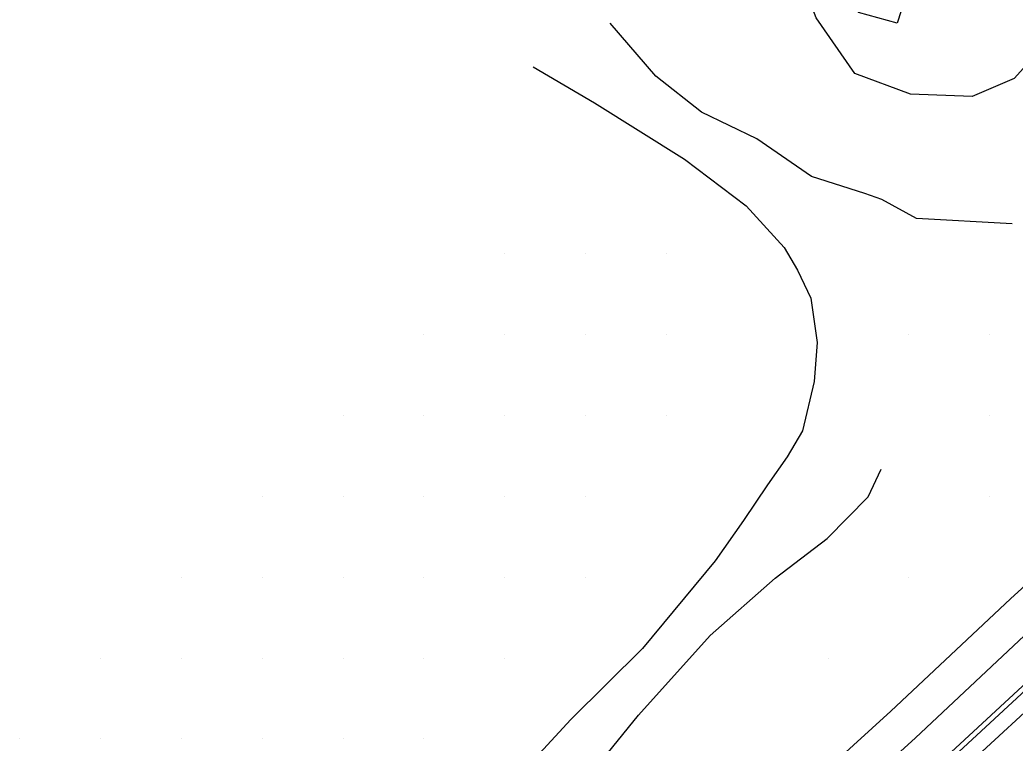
# Model space of a CAD drawing. Extents: x 1762120 to 1766775, y 709485 to 712965.
# Drawn here: x 1765865.2 to 1765988.4, y 709854.3 to 709943.8 of the extents above; entities that cross this region are included whole.
import ezdxf

# ---------------------------------------------------------------- set-up
doc = ezdxf.new("R2010")
doc.units = 0
for name, color, linetype in [('Exist DTM Drainline', 7, 'Continuous'), ('Exist DTM QL2 LIDAR Elevation Point', 7, 'Continuous'), ('Exist Roads Curbs', 7, 'Continuous'), ('Exist Roads EOP', 7, 'Continuous'), ('PH Exist DTM Breakline', 7, 'Continuous')]:
    doc.layers.add(name, color=color, linetype=linetype)

msp = doc.modelspace()

# ---------------------------------------------------------------- linework, layer by layer
at = {"layer": 'Exist DTM Drainline'}
msp.add_lwpolyline([(1766063.91, 709930.32), (1766057.7, 709923.91), (1766046.91, 709913.57), (1766035.87, 709903.4), (1766024.82, 709893.24), (1766013.96, 709883.22), (1766002.92, 709873.06), (1765991.91, 709862.88), (1765980.88, 709852.71), (1765969.86, 709842.54), (1765958.83, 709832.38), (1765947.96, 709822.35), (1765936.89, 709812.22), (1765925.7, 709802.24), (1765914.4, 709792.38), (1765903.2, 709782.7), (1765890.3, 709771.84), (1765886.07, 709769), (1765882.36, 709767.51), (1765878.45, 709766.47), (1765877.03, 709766.26), (1765873.04, 709766.01), (1765870.06, 709766.27), (1765868.89, 709766.51)], dxfattribs=at)
at = {"layer": 'Exist DTM QL2 LIDAR Elevation Point'}
for p, q in [((1765925.23, 709914.82), (1765925.23, 709914.82)), ((1765935.23, 709914.82), (1765935.23, 709914.82)), ((1765945.24, 709914.82), (1765945.24, 709914.82)), ((1765915.23, 709904.82), (1765915.23, 709904.82)), ((1765925.23, 709904.82), (1765925.23, 709904.82)), ((1765935.23, 709904.82), (1765935.23, 709904.82)), ((1765945.24, 709904.82), (1765945.24, 709904.82)), ((1765975.24, 709904.82), (1765975.24, 709904.82)), ((1765985.24, 709904.82), (1765985.24, 709904.82)), ((1765905.23, 709894.82), (1765905.23, 709894.82)), ((1765915.23, 709894.82), (1765915.23, 709894.82)), ((1765925.23, 709894.82), (1765925.23, 709894.82)), ((1765935.23, 709894.82), (1765935.23, 709894.82)), ((1765945.24, 709894.82), (1765945.24, 709894.82)), ((1765985.24, 709894.82), (1765985.24, 709894.82)), ((1765895.23, 709884.82), (1765895.23, 709884.82)), ((1765905.23, 709884.82), (1765905.23, 709884.82)), ((1765915.23, 709884.82), (1765915.23, 709884.82)), ((1765925.23, 709884.82), (1765925.23, 709884.82)), ((1765935.23, 709884.82), (1765935.23, 709884.82)), ((1765985.24, 709884.82), (1765985.24, 709884.82)), ((1765885.23, 709874.82), (1765885.23, 709874.82)), ((1765895.23, 709874.82), (1765895.23, 709874.82)), ((1765905.23, 709874.82), (1765905.23, 709874.82)), ((1765915.23, 709874.82), (1765915.23, 709874.82)), ((1765925.23, 709874.82), (1765925.23, 709874.82)), ((1765935.23, 709874.82), (1765935.23, 709874.82)), ((1765975.24, 709874.82), (1765975.24, 709874.82)), ((1765875.23, 709864.81), (1765875.23, 709864.81)), ((1765885.23, 709864.81), (1765885.23, 709864.81)), ((1765895.23, 709864.81), (1765895.23, 709864.81)), ((1765905.23, 709864.81), (1765905.23, 709864.81)), ((1765915.23, 709864.81), (1765915.23, 709864.81)), ((1765925.23, 709864.81), (1765925.23, 709864.81)), ((1765965.24, 709864.81), (1765965.24, 709864.81)), ((1765865.23, 709854.81), (1765865.23, 709854.81)), ((1765875.23, 709854.81), (1765875.23, 709854.81)), ((1765885.23, 709854.81), (1765885.23, 709854.81)), ((1765895.23, 709854.81), (1765895.23, 709854.81)), ((1765905.23, 709854.81), (1765905.23, 709854.81)), ((1765915.23, 709854.81), (1765915.23, 709854.81))]:
    msp.add_line(p, q, dxfattribs=at)
at = {"layer": 'Exist Roads Curbs'}
msp.add_lwpolyline([(1766063.53, 709930.69), (1766057.34, 709924.25), (1766046.56, 709913.9), (1766035.49, 709903.77), (1766024.43, 709893.62), (1766013.57, 709883.61), (1766002.49, 709873.5), (1765991.48, 709863.33), (1765980.45, 709853.17), (1765969.43, 709843), (1765958.42, 709832.81), (1765947.52, 709822.84), (1765936.47, 709812.7), (1765925.27, 709802.72), (1765913.95, 709792.88), (1765902.83, 709783.13), (1765889.9, 709772.31), (1765885.79, 709769.58), (1765882.08, 709768.1), (1765878.19, 709767.03), (1765877.04, 709766.87), (1765873.04, 709766.67), (1765870.19, 709766.93), (1765869.53, 709767.08)], dxfattribs=at)
at = {"layer": 'Exist Roads EOP'}
msp.add_lwpolyline([(1766089.32, 709953.87), (1766086.08, 709950.58), (1766075.68, 709939.77), (1766065.31, 709928.95), (1766058.92, 709922.71), (1766048.24, 709912.22), (1766037.25, 709902), (1766026.21, 709891.84), (1766015.26, 709881.79), (1766004.27, 709871.59), (1765993.22, 709861.46), (1765982.19, 709851.3), (1765971.17, 709841.13), (1765960.12, 709830.99), (1765949.21, 709820.9), (1765938.13, 709810.79), (1765927, 709800.74), (1765915.64, 709790.96), (1765904.41, 709781.2), (1765891.53, 709770.33), (1765886.82, 709767.34), (1765883.17, 709765.73)], dxfattribs=at)
at = {"layer": 'PH Exist DTM Breakline'}
for points in [[(1766102.27, 709978.95), (1766101.3, 709977.75), (1766099.41, 709975.62), (1766095.96, 709971.41), (1766092.05, 709967.17), (1766085.75, 709960.56), (1766075.01, 709949.14), (1766057.81, 709931.36), (1766048.06, 709921.62), (1766032.01, 709906.61), (1766012.95, 709888.95), (1765990.86, 709868.83), (1765976.04, 709854.94), (1765964.04, 709844), (1765947.7, 709829.06), (1765936.41, 709818.65), (1765924.82, 709807.7), (1765913.37, 709798.12), (1765901.86, 709788.05), (1765891.25, 709779.02), (1765887.38, 709775.44), (1765883.96, 709772.44)], [(1765964.36, 709956.44), (1765969.05, 709960.13), (1765973.32, 709961.53), (1765981.02, 709960.25), (1765988.08, 709955.28), (1765992.05, 709948.9), (1765992.04, 709940.74), (1765988.26, 709936.52), (1765983.08, 709934.29), (1765975.44, 709934.61), (1765968.53, 709937.17), (1765963.77, 709944.06), (1765961.7, 709949.4), (1765962.58, 709953.86)], [(1766071.75, 709952.24), (1766054.61, 709934.52), (1766044.93, 709924.86), (1766028.94, 709909.91), (1766009.91, 709892.27), (1765987.8, 709872.13), (1765972.99, 709858.24), (1765961, 709847.32), (1765944.66, 709832.38), (1765933.34, 709821.94), (1765921.82, 709811.06), (1765910.45, 709801.54), (1765898.92, 709791.45), (1765888.26, 709782.39), (1765884.37, 709778.78), (1765880.99, 709775.82)], [(1765971.44, 709950.24), (1765975.32, 709948.14), (1765973.79, 709943.38), (1765968.99, 709944.71), (1765968.62, 709945.56), (1765968.84, 709948.55), (1765970.2, 709950.95)], [(1765988.01, 709918.54), (1765976.18, 709919.19), (1765971.9, 709921.54), (1765969.78, 709922.31), (1765963.18, 709924.42), (1765956.41, 709929.06), (1765949.59, 709932.38), (1765943.94, 709936.82), (1765938.29, 709943.4)], [(1765928.73, 709937.97), (1765936.32, 709933.52), (1765947.46, 709926.56), (1765955.11, 709920.76), (1765959.81, 709915.63), (1765961.47, 709912.8), (1765963.1, 709909.35), (1765963.9, 709903.84), (1765963.53, 709899.02), (1765962.09, 709892.92), (1765960.17, 709889.7), (1765957.75, 709886.23), (1765954.78, 709881.84), (1765951.28, 709876.83), (1765942.29, 709865.99), (1765933.4, 709857.21), (1765920.31, 709843), (1765901.22, 709822.78), (1765887.63, 709808.44), (1765873.85, 709791.08)], [(1765878.14, 709791.24), (1765883.05, 709793.89), (1765888.43, 709798.84), (1765893.12, 709804.33), (1765898.22, 709809.15), (1765908.57, 709819.59), (1765917.34, 709829.34), (1765926.95, 709839.84), (1765934.73, 709849.04), (1765941.79, 709857.75), (1765950.63, 709867.58), (1765958.68, 709874.7), (1765965.11, 709879.62), (1765970.19, 709884.75), (1765971.82, 709888.19)]]:
    msp.add_lwpolyline(points, dxfattribs=at)

doc.saveas('drawing.dxf')
